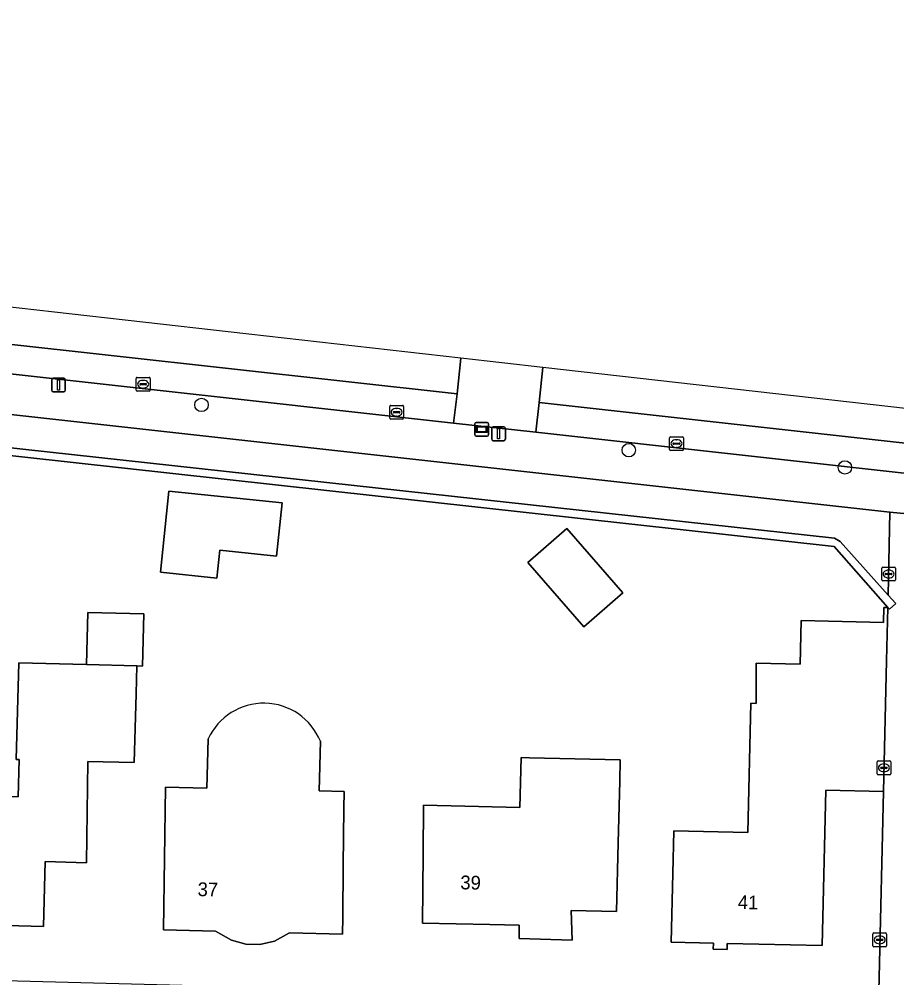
# Model space of a CAD drawing. Extents: x 162082 to 163401, y 388089 to 388636.
# Drawn here: x 162610.5 to 162674.3, y 388539 to 388608.6 of the extents above; entities that cross this region are included whole.
import ezdxf

# ---------------------------------------------------------------- set-up
doc = ezdxf.new("R2010")
doc.units = 0
for name, color, linetype in [('IMGEO_Boom', 7, 'Continuous'), ('IMGEO_Erf', 7, 'Continuous'), ('IMGEO_Fietspad_gesloten', 7, 'Continuous'), ('IMGEO_Groenvoorziening', 7, 'Continuous'), ('IMGEO_Informatiebord', 7, 'Continuous'), ('IMGEO_Kolk', 7, 'Continuous'), ('IMGEO_Lichtmast', 7, 'Continuous'), ('IMGEO_Muur', 7, 'Continuous'), ('IMGEO_Pand', 7, 'Continuous'), ('IMGEO_Pand_nummerreeks', 7, 'Continuous'), ('IMGEO_Rijbaan_lokaal_gesloten', 7, 'Continuous'), ('IMGEO_Rijbaan_lokaal_open', 7, 'Continuous'), ('IMGEO_Voetpad_open', 7, 'Continuous')]:
    doc.layers.add(name, color=color, linetype=linetype)

msp = doc.modelspace()

# ---------------------------------------------------------------- linework, layer by layer
at = {"layer": 'IMGEO_Boom'}
for centre in [(162623.781, 388580.572), (162654.819, 388577.286), (162670.521, 388576.031)]:
    msp.add_circle(centre, 0.489, dxfattribs=at)
at = {"layer": 'IMGEO_Erf'}
for points in [[(162606.721, 388538.832), (162672.963, 388537.079), (162673.006, 388538.982), (162673.313, 388552.479), (162669.13, 388552.572), (162668.878, 388541.291), (162661.971, 388541.448), (162661.961, 388540.998), (162660.961, 388541.021), (162660.972, 388541.472), (162657.899, 388541.542), (162658.012, 388546.541), (162658.081, 388549.625), (162663.479, 388549.503), (162663.69, 388558.893), (162664.085, 388558.884), (162664.085, 388561.811), (162667.267, 388561.732), (162667.346, 388564.914), (162673.318, 388564.766), (162673.345, 388565.86), (162673.645, 388565.853), (162669.736, 388570.29), (162547.954, 388583.733)], [(162632.414, 388556.137), (162632.327, 388552.526), (162634.145, 388552.482), (162634.131, 388551.257), (162634.084, 388547.116), (162634.041, 388543.356), (162634.027, 388542.116), (162630.17, 388542.21), (162629.093, 388541.605), (162628.014, 388541.362), (162626.995, 388541.388), (162625.957, 388541.679), (162624.787, 388542.337), (162621.027, 388542.429), (162621.162, 388552.794), (162624.177, 388552.722)], [(162624.177, 388552.722), (162624.263, 388556.304)]]:
    msp.add_lwpolyline(points, dxfattribs=at)
for points in [[(162621.412, 388574.31), (162629.64, 388573.454), (162629.238, 388569.596), (162625.11, 388570.026), (162624.899, 388567.995), (162620.8, 388568.421)], [(162650.317, 388571.588), (162654.392, 388566.91), (162651.56, 388564.442), (162647.484, 388569.12)], [(162610.504, 388561.832), (162615.434, 388561.707), (162615.531, 388565.497), (162619.587, 388565.393), (162619.49, 388561.603), (162619.076, 388561.614), (162619.024, 388559.582), (162618.897, 388554.583), (162615.532, 388554.669), (162615.439, 388547.315), (162612.422, 388547.392), (162612.31, 388542.667), (162603.326, 388542.917), (162603.42, 388546.216), (162601.094, 388546.259), (162601.096, 388546.414), (162601.204, 388552.273), (162603.592, 388552.229), (162610.456, 388552.103), (162610.525, 388554.807), (162610.325, 388554.812)], [(162639.88, 388547.929), (162639.911, 388551.506), (162646.903, 388551.33), (162646.995, 388554.959), (162647.603, 388554.944), (162654.2, 388554.778), (162654.161, 388553.246), (162654.048, 388548.764), (162653.922, 388543.765), (162650.635, 388543.848), (162650.716, 388541.698), (162646.858, 388541.805), (162646.854, 388542.766), (162644.731, 388542.815), (162639.836, 388542.929)]]:
    msp.add_lwpolyline(points, close=True, dxfattribs=at)
msp.add_arc((162628.303, 388554.467), 4.437, 22.10091, 155.55164, dxfattribs=at)
at = {"layer": 'IMGEO_Fietspad_gesloten'}
msp.add_lwpolyline([(162589.396, 388587.627), (162583.973, 388588.915), (162583.578, 388588.956), (162554.731, 388592.039), (162552.249, 388592.304), (162544.87, 388593.093), (162544.501, 388590.106), (162582.931, 388585.815), (162600.281, 388583.897), (162626.892, 388580.933), (162642.099, 388579.246), (162642.353, 388581.376), (162609.11, 388585.066), (162593.884, 388586.788)], dxfattribs=at)
at = {"layer": 'IMGEO_Groenvoorziening'}
msp.add_lwpolyline([(162637.605, 388576.802), (162580.248, 388583.173), (162545.123, 388586.893), (162543.513, 388587.071), (162543.692, 388580.085), (162543.877, 388580.581), (162547.593, 388584.055), (162548.059, 388584.23), (162669.776, 388570.888), (162670.18, 388570.661), (162673.663, 388566.757), (162673.783, 388572.792)], close=True, dxfattribs=at)
at = {"layer": 'IMGEO_Informatiebord'}
for p, q in [((162643.642, 388578.399), (162643.642, 388579.199)), ((162643.642, 388579.199), (162643.642, 388578.399)), ((162643.742, 388579.299), (162644.532, 388579.299)), ((162644.532, 388579.299), (162643.742, 388579.299)), ((162644.632, 388579.199), (162644.632, 388578.399)), ((162644.632, 388578.399), (162644.632, 388579.199)), ((162644.532, 388578.299), (162643.742, 388578.299)), ((162643.742, 388578.299), (162644.532, 388578.299))]:
    msp.add_line(p, q, dxfattribs=at)
for points in [[(162643.743, 388579.031), (162644.531, 388579.031), (162644.531, 388578.567), (162643.743, 388578.567), (162643.743, 388579.031)], [(162643.808, 388578.966), (162643.808, 388578.632), (162644.466, 388578.632), (162644.466, 388578.966), (162643.808, 388578.966)]]:
    msp.add_lwpolyline(points, dxfattribs=at)
for centre, start, end in [((162643.742, 388579.199), 90, 180), ((162643.742, 388579.199), 90, 180), ((162644.532, 388579.199), 0, 90), ((162644.532, 388579.199), 360, 90), ((162643.742, 388578.399), 180, 270), ((162643.742, 388578.399), 180, 270), ((162644.532, 388578.399), 270, 0), ((162644.532, 388578.399), 270, 0)]:
    msp.add_arc(centre, 0.1, start, end, dxfattribs=at)
at = {"layer": 'IMGEO_Kolk'}
for p, q in [((162619.042, 388581.649), (162619.042, 388582.501)), ((162619.117, 388582.575), (162619.969, 388582.575)), ((162620.043, 388582.501), (162620.043, 388581.649)), ((162619.301, 388582.069), (162619.301, 388582.081)), ((162619.739, 388582.032), (162619.341, 388582.032)), ((162619.344, 388582.118), (162619.742, 388582.118)), ((162619.53, 388582.355), (162619.555, 388582.355)), ((162619.785, 388582.081), (162619.785, 388582.069)), ((162619.969, 388581.575), (162619.117, 388581.575)), ((162619.553, 388581.795), (162619.528, 388581.795)), ((162637.456, 388579.616), (162637.456, 388580.468)), ((162637.531, 388580.542), (162638.383, 388580.542)), ((162638.457, 388580.468), (162638.457, 388579.616)), ((162637.715, 388580.036), (162637.715, 388580.048)), ((162638.153, 388579.999), (162637.755, 388579.999)), ((162637.758, 388580.085), (162638.156, 388580.085)), ((162637.967, 388579.762), (162637.942, 388579.762)), ((162637.944, 388580.322), (162637.969, 388580.322)), ((162638.199, 388580.048), (162638.199, 388580.036)), ((162638.383, 388579.542), (162637.531, 388579.542)), ((162657.785, 388577.337), (162657.785, 388578.189)), ((162657.86, 388578.263), (162658.712, 388578.263)), ((162658.044, 388577.757), (162658.044, 388577.769)), ((162658.482, 388577.72), (162658.084, 388577.72)), ((162658.087, 388577.806), (162658.485, 388577.806)), ((162658.273, 388578.043), (162658.298, 388578.043)), ((162658.528, 388577.769), (162658.528, 388577.757)), ((162658.786, 388578.189), (162658.786, 388577.337)), ((162658.712, 388577.263), (162657.86, 388577.263)), ((162658.296, 388577.483), (162658.271, 388577.483)), ((162673.194, 388567.862), (162673.194, 388568.714)), ((162673.269, 388568.788), (162674.121, 388568.788)), ((162674.195, 388568.714), (162674.195, 388567.862)), ((162673.453, 388568.282), (162673.453, 388568.294)), ((162673.891, 388568.245), (162673.493, 388568.245)), ((162673.496, 388568.331), (162673.894, 388568.331)), ((162673.705, 388568.008), (162673.68, 388568.008)), ((162673.682, 388568.568), (162673.707, 388568.568)), ((162673.937, 388568.294), (162673.937, 388568.282)), ((162674.121, 388567.788), (162673.269, 388567.788)), ((162672.931, 388554.708), (162673.783, 388554.708)), ((162672.856, 388553.782), (162672.856, 388554.634)), ((162673.115, 388554.202), (162673.115, 388554.214)), ((162673.553, 388554.165), (162673.155, 388554.165)), ((162673.158, 388554.251), (162673.556, 388554.251)), ((162673.344, 388554.488), (162673.369, 388554.488)), ((162673.599, 388554.214), (162673.599, 388554.202)), ((162673.857, 388554.634), (162673.857, 388553.782)), ((162673.783, 388553.708), (162672.931, 388553.708)), ((162673.367, 388553.928), (162673.342, 388553.928)), ((162672.546, 388541.282), (162672.546, 388542.134)), ((162672.621, 388542.208), (162673.473, 388542.208)), ((162673.547, 388542.134), (162673.547, 388541.282)), ((162672.805, 388541.702), (162672.805, 388541.714)), ((162673.243, 388541.665), (162672.845, 388541.665)), ((162672.848, 388541.751), (162673.246, 388541.751)), ((162673.057, 388541.428), (162673.032, 388541.428)), ((162673.034, 388541.988), (162673.059, 388541.988)), ((162673.289, 388541.714), (162673.289, 388541.702)), ((162673.473, 388541.208), (162672.621, 388541.208))]:
    msp.add_line(p, q, dxfattribs=at)
for points in [[(162619.042, 388581.649), (162619.042, 388582.501)], [(162619.117, 388582.575), (162619.969, 388582.575)], [(162620.043, 388582.501), (162620.043, 388581.649)], [(162619.969, 388581.575), (162619.117, 388581.575)], [(162637.456, 388579.616), (162637.456, 388580.468)], [(162637.531, 388580.542), (162638.383, 388580.542)], [(162638.457, 388580.468), (162638.457, 388579.616)], [(162638.383, 388579.542), (162637.531, 388579.542)], [(162657.785, 388577.337), (162657.785, 388578.189)], [(162657.86, 388578.263), (162658.712, 388578.263)], [(162658.786, 388578.189), (162658.786, 388577.337)], [(162658.712, 388577.263), (162657.86, 388577.263)], [(162673.194, 388567.862), (162673.194, 388568.714)], [(162673.269, 388568.788), (162674.121, 388568.788)], [(162674.195, 388568.714), (162674.195, 388567.862)], [(162674.121, 388567.788), (162673.269, 388567.788)], [(162672.931, 388554.708), (162673.783, 388554.708)], [(162672.856, 388553.782), (162672.856, 388554.634)], [(162673.857, 388554.634), (162673.857, 388553.782)], [(162673.783, 388553.708), (162672.931, 388553.708)], [(162672.546, 388541.282), (162672.546, 388542.134)], [(162672.621, 388542.208), (162673.473, 388542.208)], [(162673.547, 388542.134), (162673.547, 388541.282)], [(162673.473, 388541.208), (162672.621, 388541.208)]]:
    msp.add_lwpolyline(points, dxfattribs=at)
for centre, radius, start, end in [((162619.119, 388582.499), 0.0765, 91.55205, 178.44795), ((162619.119, 388582.499), 0.0765, 91.55205, 178.44795), ((162619.967, 388582.499), 0.0765, 1.55205, 88.44795), ((162619.967, 388582.499), 0.0765, 1.55205, 88.44795), ((162619.341, 388582.078), 0.0403, 85.87752, 175.75265), ((162619.338, 388582.068), 0.0366, 178.93798, 274.71019), ((162619.742, 388582.075), 0.043, 264.86636, 352.45326), ((162619.746, 388582.08), 0.0386, 1.73085, 96.63898), ((162619.119, 388581.651), 0.0765, 181.55205, 268.44795), ((162619.119, 388581.651), 0.0765, 181.55205, 268.44795), ((162619.967, 388581.651), 0.0765, 271.55205, 358.44795), ((162619.967, 388581.651), 0.0765, 271.55205, 358.44795), ((162637.533, 388580.466), 0.0765, 91.55205, 178.44795), ((162637.533, 388580.466), 0.0765, 91.55205, 178.44795), ((162638.381, 388580.466), 0.0765, 1.55205, 88.44795), ((162638.381, 388580.466), 0.0765, 1.55205, 88.44795), ((162637.755, 388580.045), 0.0403, 85.87752, 175.75265), ((162637.752, 388580.035), 0.0366, 178.93798, 274.71019), ((162638.156, 388580.042), 0.043, 264.86636, 352.45326), ((162638.16, 388580.047), 0.0386, 1.73085, 96.63898), ((162637.533, 388579.618), 0.0765, 181.55205, 268.44795), ((162637.533, 388579.618), 0.0765, 181.55205, 268.44795), ((162638.381, 388579.618), 0.0765, 271.55205, 358.44795), ((162638.381, 388579.618), 0.0765, 271.55205, 358.44795), ((162657.862, 388578.187), 0.0765, 91.55205, 178.44795), ((162657.862, 388578.187), 0.0765, 91.55205, 178.44795), ((162658.084, 388577.766), 0.0403, 85.87752, 175.75265), ((162658.081, 388577.756), 0.0366, 178.93798, 274.71019), ((162658.485, 388577.763), 0.043, 264.86636, 352.45326), ((162658.489, 388577.768), 0.0386, 1.73085, 96.63898), ((162658.71, 388578.187), 0.0765, 1.55205, 88.44795), ((162658.71, 388578.187), 0.0765, 1.55205, 88.44795), ((162657.862, 388577.339), 0.0765, 181.55205, 268.44795), ((162657.862, 388577.339), 0.0765, 181.55205, 268.44795), ((162658.71, 388577.339), 0.0765, 271.55205, 358.44795), ((162658.71, 388577.339), 0.0765, 271.55205, 358.44795), ((162673.271, 388568.712), 0.0765, 91.55205, 178.44795), ((162673.271, 388568.712), 0.0765, 91.55205, 178.44795), ((162674.119, 388568.712), 0.0765, 1.55205, 88.44795), ((162674.119, 388568.712), 0.0765, 1.55205, 88.44795), ((162673.493, 388568.291), 0.0403, 85.87752, 175.75265), ((162673.49, 388568.281), 0.0366, 178.93798, 274.71019), ((162673.894, 388568.288), 0.043, 264.86636, 352.45326), ((162673.898, 388568.293), 0.0386, 1.73085, 96.63898), ((162673.271, 388567.864), 0.0765, 181.55205, 268.44795), ((162673.271, 388567.864), 0.0765, 181.55205, 268.44795), ((162674.119, 388567.864), 0.0765, 271.55205, 358.44795), ((162674.119, 388567.864), 0.0765, 271.55205, 358.44795), ((162672.933, 388554.632), 0.0765, 91.55205, 178.44795), ((162672.933, 388554.632), 0.0765, 91.55205, 178.44795), ((162673.781, 388554.632), 0.0765, 1.55205, 88.44795), ((162673.781, 388554.632), 0.0765, 1.55205, 88.44795), ((162673.155, 388554.211), 0.0403, 85.87752, 175.75265), ((162673.152, 388554.201), 0.0366, 178.93798, 274.71019), ((162673.556, 388554.208), 0.043, 264.86636, 352.45326), ((162673.56, 388554.213), 0.0386, 1.73085, 96.63898), ((162672.933, 388553.784), 0.0765, 181.55205, 268.44795), ((162672.933, 388553.784), 0.0765, 181.55205, 268.44795), ((162673.781, 388553.784), 0.0765, 271.55205, 358.44795), ((162673.781, 388553.784), 0.0765, 271.55205, 358.44795), ((162672.623, 388542.132), 0.0765, 91.55205, 178.44795), ((162672.623, 388542.132), 0.0765, 91.55205, 178.44795), ((162673.471, 388542.132), 0.0765, 1.55205, 88.44795), ((162673.471, 388542.132), 0.0765, 1.55205, 88.44795), ((162672.845, 388541.711), 0.0403, 85.87752, 175.75265), ((162672.842, 388541.701), 0.0366, 178.93798, 274.71019), ((162673.246, 388541.708), 0.043, 264.86636, 352.45326), ((162673.25, 388541.713), 0.0386, 1.73085, 96.63898), ((162672.623, 388541.284), 0.0765, 181.55205, 268.44795), ((162672.623, 388541.284), 0.0765, 181.55205, 268.44795), ((162673.471, 388541.284), 0.0765, 271.55205, 358.44795), ((162673.471, 388541.284), 0.0765, 271.55205, 358.44795)]:
    msp.add_arc(centre, radius, start, end, dxfattribs=at)
for centre, major_axis, ratio, start_param, end_param in [((162619.529, 388582.075), (-0.387, 0.002), 0.722429, 4.712389, 7.853982), ((162619.554, 388582.075), (-0.39, 0.002), 0.717154, 1.570796, 4.712389), ((162637.943, 388580.042), (-0.387, 0.002), 0.722429, 4.712389, 7.853982), ((162637.968, 388580.042), (-0.39, 0.002), 0.717154, 1.570796, 4.712389), ((162658.272, 388577.763), (-0.387, 0.002), 0.722429, 4.712389, 7.853982), ((162658.297, 388577.763), (-0.39, 0.002), 0.717154, 1.570796, 4.712389), ((162673.681, 388568.288), (-0.387, 0.002), 0.722429, 4.712389, 7.853982), ((162673.706, 388568.288), (-0.39, 0.002), 0.717154, 1.570796, 4.712389), ((162673.343, 388554.208), (-0.387, 0.002), 0.722429, 4.712389, 7.853982), ((162673.368, 388554.208), (-0.39, 0.002), 0.717154, 1.570796, 4.712389), ((162673.033, 388541.708), (-0.387, 0.002), 0.722429, 4.712389, 7.853982), ((162673.058, 388541.708), (-0.39, 0.002), 0.717154, 1.570796, 4.712389)]:
    msp.add_ellipse(centre, major_axis=major_axis, ratio=ratio, start_param=start_param, end_param=end_param, dxfattribs=at)
at = {"layer": 'IMGEO_Lichtmast'}
for p, q in [((162612.997, 388582.513), (162613.787, 388582.513)), ((162613.787, 388582.513), (162612.997, 388582.513)), ((162612.897, 388581.613), (162612.897, 388582.413)), ((162612.897, 388582.413), (162612.897, 388581.613)), ((162613.887, 388582.413), (162613.887, 388581.613)), ((162613.887, 388581.613), (162613.887, 388582.413)), ((162613.787, 388581.513), (162612.997, 388581.513)), ((162612.997, 388581.513), (162613.787, 388581.513)), ((162644.864, 388578.073), (162644.864, 388578.873)), ((162644.864, 388578.873), (162644.864, 388578.073)), ((162644.964, 388578.973), (162645.754, 388578.973)), ((162645.754, 388578.973), (162644.964, 388578.973)), ((162645.854, 388578.873), (162645.854, 388578.073)), ((162645.854, 388578.073), (162645.854, 388578.873)), ((162645.754, 388577.973), (162644.964, 388577.973)), ((162644.964, 388577.973), (162645.754, 388577.973))]:
    msp.add_line(p, q, dxfattribs=at)
for points in [[(162613.317, 388582.388), (162613.467, 388582.388), (162613.467, 388581.638), (162613.317, 388581.638), (162613.317, 388582.388)], [(162645.284, 388578.848), (162645.434, 388578.848), (162645.434, 388578.098), (162645.284, 388578.098), (162645.284, 388578.848)]]:
    msp.add_lwpolyline(points, dxfattribs=at)
for centre, start, end in [((162612.997, 388582.413), 90, 180), ((162612.997, 388582.413), 90, 180), ((162613.787, 388582.413), 0, 90), ((162613.787, 388582.413), 360, 90), ((162612.997, 388581.613), 180, 270), ((162612.997, 388581.613), 180, 270), ((162613.787, 388581.613), 270, 0), ((162613.787, 388581.613), 270, 0), ((162644.964, 388578.873), 90, 180), ((162644.964, 388578.873), 90, 180), ((162645.754, 388578.873), 0, 90), ((162645.754, 388578.873), 360, 90), ((162644.964, 388578.073), 180, 270), ((162644.964, 388578.073), 180, 270), ((162645.754, 388578.073), 270, 0), ((162645.754, 388578.073), 270, 0)]:
    msp.add_arc(centre, 0.1, start, end, dxfattribs=at)
at = {"layer": 'IMGEO_Muur'}
msp.add_lwpolyline([(162673.749, 388565.735), (162674.213, 388566.14), (162673.663, 388566.757), (162670.18, 388570.661), (162669.776, 388570.888), (162548.059, 388584.23), (162547.593, 388584.055), (162543.877, 388580.581), (162543.692, 388580.085), (162544.143, 388569.023), (162544.733, 388569.046), (162544.279, 388580.146), (162547.954, 388583.733), (162669.736, 388570.29), (162673.645, 388565.853)], close=True, dxfattribs=at)
msp.add_lwpolyline([(162673.313, 388552.479), (162673.006, 388538.982)], dxfattribs=at)
at = {"layer": 'IMGEO_Pand'}
for points in [[(162629.64, 388573.454), (162621.412, 388574.31), (162620.8, 388568.421), (162624.899, 388567.995), (162625.11, 388570.026), (162629.238, 388569.596)], [(162647.484, 388569.12), (162651.56, 388564.442), (162654.392, 388566.91), (162650.317, 388571.588)], [(162668.878, 388541.291), (162669.13, 388552.572), (162673.313, 388552.479), (162673.549, 388561.972), (162673.645, 388565.853), (162673.345, 388565.86), (162673.318, 388564.766), (162667.346, 388564.914), (162667.267, 388561.732), (162664.085, 388561.811), (162664.085, 388558.884), (162663.69, 388558.893), (162663.479, 388549.503), (162658.081, 388549.625), (162658.012, 388546.541), (162657.899, 388541.542), (162660.972, 388541.472), (162660.961, 388541.021), (162661.961, 388540.998), (162661.971, 388541.448)], [(162615.434, 388561.707), (162619.076, 388561.614), (162619.49, 388561.603), (162619.587, 388565.393), (162615.531, 388565.497)], [(162615.532, 388554.669), (162618.897, 388554.583), (162619.024, 388559.582), (162619.076, 388561.614), (162615.434, 388561.707), (162610.504, 388561.832), (162610.325, 388554.812), (162610.525, 388554.807), (162610.456, 388552.103), (162603.592, 388552.229), (162601.204, 388552.273), (162601.096, 388546.414), (162601.094, 388546.259), (162603.42, 388546.216), (162603.326, 388542.917), (162612.31, 388542.667), (162612.422, 388547.392), (162615.439, 388547.315)], [(162654.048, 388548.764), (162654.161, 388553.246), (162654.2, 388554.778), (162647.603, 388554.944), (162646.995, 388554.959), (162646.903, 388551.33), (162639.911, 388551.506), (162639.88, 388547.929), (162639.836, 388542.929), (162644.731, 388542.815), (162646.854, 388542.766), (162646.858, 388541.805), (162650.716, 388541.698), (162650.635, 388543.848), (162653.922, 388543.765)]]:
    msp.add_lwpolyline(points, close=True, dxfattribs=at)
msp.add_lwpolyline([(162624.263, 388556.304), (162624.177, 388552.722), (162621.162, 388552.794), (162621.027, 388542.429), (162624.787, 388542.337), (162625.957, 388541.679), (162626.995, 388541.388), (162628.014, 388541.362), (162629.093, 388541.605), (162630.17, 388542.21), (162634.027, 388542.116), (162634.041, 388543.356), (162634.084, 388547.116), (162634.131, 388551.257), (162634.145, 388552.482), (162632.327, 388552.526), (162632.414, 388556.137)], dxfattribs=at)
msp.add_arc((162628.303, 388554.467), 4.437, 22.10091, 155.55164, dxfattribs=at)
at = {"layer": 'IMGEO_Rijbaan_lokaal_gesloten'}
for points in [[(162725.483, 388574.587), (162648.58, 388583.286), (162648.309, 388580.74), (162677.949, 388577.463), (162683.559, 388576.851), (162698.362, 388575.236), (162706.548, 388574.359), (162721.311, 388572.557), (162725.188, 388572.084)], [(162698.362, 388575.236), (162683.559, 388576.851), (162677.949, 388577.463), (162648.309, 388580.74), (162648.076, 388578.584), (162678.104, 388575.254), (162683.5, 388574.656), (162691.747, 388573.741), (162697.09, 388573.149), (162706.422, 388572.114), (162714.151, 388571.264), (162717.54, 388570.963), (162723.74, 388570.414), (162724.976, 388570.284), (162725.18, 388572.019), (162725.188, 388572.084), (162721.311, 388572.557), (162706.548, 388574.359)]]:
    msp.add_lwpolyline(points, close=True, dxfattribs=at)
at = {"layer": 'IMGEO_Rijbaan_lokaal_open'}
for points in [[(162642.62, 388583.96), (162602.806, 388588.463), (162571.201, 388596.511), (162552.604, 388608.598), (162550.651, 388605.988), (162554.662, 388603.202), (162556.822, 388601.857), (162557.56, 388601.398), (162557.882, 388601.061), (162558.199, 388600.919), (162560.914, 388599.559), (162561.572, 388599.199), (162566.133, 388597.147), (162570.713, 388595.118), (162572.776, 388594.285), (162583.795, 388590.15), (162584.746, 388589.821)], [(162593.07, 388586.899), (162593.884, 388586.788), (162609.11, 388585.066), (162642.353, 388581.376), (162642.62, 388583.96)]]:
    msp.add_lwpolyline(points, dxfattribs=at)
msp.add_lwpolyline([(162648.58, 388583.286), (162642.62, 388583.96), (162642.353, 388581.376), (162642.099, 388579.246), (162648.076, 388578.584), (162648.309, 388580.74)], close=True, dxfattribs=at)
at = {"layer": 'IMGEO_Voetpad_open'}
for points in [[(162626.892, 388580.933), (162600.281, 388583.897), (162582.931, 388585.815), (162544.501, 388590.106), (162539.018, 388590.709)], [(162534.972, 388586.774), (162539.096, 388587.558), (162539.844, 388587.475), (162543.513, 388587.071), (162545.123, 388586.893), (162580.248, 388583.173), (162637.605, 388576.802), (162673.783, 388572.792), (162676.819, 388572.495), (162719.505, 388567.811), (162724.976, 388570.284), (162723.74, 388570.414), (162717.54, 388570.963), (162714.151, 388571.264), (162706.422, 388572.114), (162697.09, 388573.149), (162691.747, 388573.741), (162683.5, 388574.656), (162678.104, 388575.254), (162648.076, 388578.584), (162642.099, 388579.246), (162626.892, 388580.933)]]:
    msp.add_lwpolyline(points, dxfattribs=at)
msp.add_lwpolyline([(162676.533, 388560.443), (162676.662, 388565.871), (162676.819, 388572.495), (162673.783, 388572.792), (162673.663, 388566.757), (162674.213, 388566.14), (162673.749, 388565.735), (162673.645, 388565.853), (162673.549, 388561.972), (162673.313, 388552.479), (162673.006, 388538.982), (162672.963, 388537.079), (162675.976, 388536.996), (162676.206, 388546.7)], close=True, dxfattribs=at)

# ---------------------------------------------------------------- texts
at = {"layer": 'IMGEO_Pand_nummerreeks'}
for s, rotation, p in [('39', 358.67074, (162642.577, 388545.386)), ('37', 358.61927, (162623.488, 388544.89)), ('41', 358.69034, (162662.733, 388543.952))]:
    msp.add_text(s, height=1, rotation=rotation, dxfattribs=at).set_placement(p)

doc.saveas('drawing.dxf')
